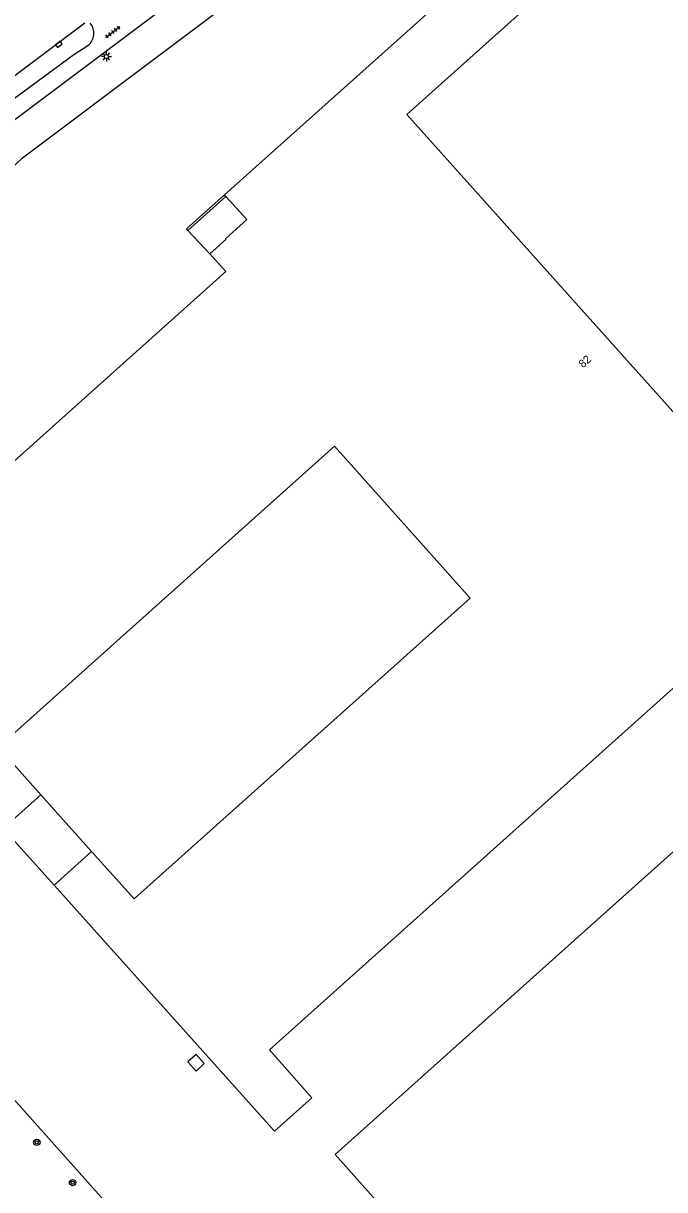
# Model space of a CAD drawing. Extents: x 130998 to 133001, y 398999 to 403002.
# Drawn here: x 131146.9 to 131227, y 399375.3 to 399521.1 of the extents above; entities that cross this region are included whole.
import ezdxf

# ---------------------------------------------------------------- set-up
doc = ezdxf.new("R2010")
doc.units = 0
for name, color, linetype in [('gg-afsc-hekwerk', 7, 'Continuous'), ('gg-afsc-muur', 7, 'Continuous'), ('gg-anno-huisnummerreeks BGT', 7, 'Continuous'), ('gg-bbg-bijgebouw', 7, 'Continuous'), ('gg-bbg-hoofdgebouw', 7, 'Continuous'), ('gg-bbg-luifel en loopbrug', 7, 'Continuous'), ('gg-bbg-onder overbouw', 7, 'Continuous'), ('gg-bbg-pand overbouw', 7, 'Continuous'), ('gg-knt-verharding', 7, 'Continuous'), ('gt-symb-boom', 7, 'Continuous'), ('gt-symb-kolk', 7, 'Continuous'), ('gt-symb-lichtmast', 7, 'Continuous'), ('gt-symb-tegel verharding', 7, 'Continuous')]:
    doc.layers.add(name, color=color, linetype=linetype)

# ---------------------------------------------------------------- blocks, each defined once
blk = doc.blocks.new('gt0-BOOM')
at = {"layer": 'gt-symb-boom'}
for radius in [0.4, 0.2]:
    blk.add_circle((0, 0), radius, dxfattribs=at)
blk = doc.blocks.new('gt0-KOLK')
at = {"layer": 'gt-symb-kolk'}
blk.add_lwpolyline([(0, 0), (0.37, 0), (0.37, 0.4), (-0.38, 0.4), (-0.38, 0), (0, 0)], dxfattribs=at)
blk = doc.blocks.new('gt0-LMAST')
at = {"layer": 'gt-symb-lichtmast'}
for p, q in [((-0.18, 0.17), (-0.45, 0.44)), ((-0.01, 0.25), (-0.01, 0.62)), ((0.17, 0.17), (0.44, 0.44)), ((-0.26, 0), (-0.63, 0)), ((-0.18, -0.18), (-0.45, -0.45)), ((-0.01, -0.25), (-0.01, -0.63)), ((0.44, -0.45), (0.17, -0.18)), ((0.24, 0), (0.62, 0))]:
    blk.add_line(p, q, dxfattribs=at)
blk.add_circle((-0.01, 0), 0.25, dxfattribs=at)
blk = doc.blocks.new('gt0-TEG1')
at = {"layer": 'gt-symb-tegel verharding'}
for p, q in [((-1.12, 0), (1.12, 0)), ((-0.9, -0.25), (-0.9, 0.25)), ((-0.45, -0.25), (-0.45, 0.25)), ((0, -0.25), (0, 0.25)), ((0.45, -0.25), (0.45, 0.25)), ((0.9, -0.25), (0.9, 0.25))]:
    blk.add_line(p, q, dxfattribs=at)

msp = doc.modelspace()

# ---------------------------------------------------------------- linework, layer by layer
at = {"layer": 'gg-afsc-hekwerk'}
msp.add_line((131205.38, 399319.97), (131145.57, 399386.69), dxfattribs=at)
for points in [[(131118.33, 399477.37), (131146.75, 399504.26), (131198.7, 399543.32), (131198.87, 399543.1)], [(131272.32, 399477.53), (131260.52, 399466.96), (131263.38, 399463.89), (131230.45, 399434.33), (131237.71, 399426.16), (131185.83, 399379.7), (131219.07, 399342.4), (131217.88, 399341.3), (131223.62, 399333.68), (131205.38, 399319.97)]]:
    msp.add_lwpolyline(points, dxfattribs=at)
at = {"layer": 'gg-afsc-muur'}
msp.add_line((131172.19, 399499.46), (131167.43, 399495.2), dxfattribs=at)
at = {"layer": 'gg-bbg-bijgebouw'}
msp.add_lwpolyline([(131168.47, 399392.19), (131167.43, 399391.27), (131168.45, 399390.13), (131169.48, 399391.05), (131168.47, 399392.19)], dxfattribs=at)
at = {"layer": 'gg-bbg-hoofdgebouw'}
msp.add_line((131172.19, 399499.46), (131172.02, 399499.64), dxfattribs=at)
for points in [[(131172.02, 399499.64), (131203.86, 399528.17), (131209.01, 399522.4), (131194.82, 399509.7), (131245.28, 399453.34), (131177.62, 399392.76), (131182.92, 399386.8), (131178.24, 399382.61), (131150.7, 399413.36)], [(131170.19, 399492.27), (131172.16, 399494.06), (131172.17, 399494.18), (131174.82, 399496.55), (131172.19, 399499.46)], [(131144.34, 399420.45), (131116.83, 399451.18), (131121.52, 399455.41), (131126.82, 399449.49), (131172.16, 399490.06), (131170.19, 399492.27)], [(131155.38, 399417.57), (131160.7, 399411.65), (131202.71, 399449.24), (131185.76, 399468.22), (131143.73, 399430.61), (131149.03, 399424.67)]]:
    msp.add_lwpolyline(points, dxfattribs=at)
at = {"layer": 'gg-bbg-luifel en loopbrug'}
msp.add_line((131167.43, 399495.2), (131170.19, 399492.27), dxfattribs=at)
msp.add_lwpolyline([(131167.43, 399495.2), (131167.27, 399495.38), (131172.02, 399499.64)], dxfattribs=at)
at = {"layer": 'gg-bbg-onder overbouw'}
for p, q in [((131149.03, 399424.67), (131144.34, 399420.45)), ((131150.7, 399413.36), (131155.38, 399417.57))]:
    msp.add_line(p, q, dxfattribs=at)
at = {"layer": 'gg-bbg-pand overbouw'}
for p, q in [((131155.38, 399417.57), (131149.03, 399424.67)), ((131150.7, 399413.36), (131144.34, 399420.45))]:
    msp.add_line(p, q, dxfattribs=at)
at = {"layer": 'gg-knt-verharding'}
for p, q in [((131113.68, 399484.96), (131168.67, 399526.25)), ((131119.17, 399494.63), (131154.56, 399521.17))]:
    msp.add_line(p, q, dxfattribs=at)
msp.add_lwpolyline([(131129.74, 399500), (131153.16, 399517.21), (131154.92, 399518.3)], dxfattribs=at)
msp.add_arc((131153.76, 399519.84), 1.93, 307.105, 40.5305, dxfattribs=at)

# ---------------------------------------------------------------- block references
at = {"layer": 'gt-symb-boom'}
for p in [(131148.55, 399381.22), (131153.02, 399376.18)]:
    msp.add_blockref('gt0-BOOM', p, dxfattribs=at)
at = {"layer": 'gt-symb-kolk', "rotation": -143.04987226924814}
msp.add_blockref('gt0-KOLK', (131151.18, 399518.62), dxfattribs=at)
at = {"layer": 'gt-symb-lichtmast'}
msp.add_blockref('gt0-LMAST', (131157.25, 399516.94), dxfattribs=at)
at = {"layer": 'gt-symb-tegel verharding', "rotation": 36.91570677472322}
msp.add_blockref('gt0-TEG1', (131158.05, 399520), dxfattribs=at)

# ---------------------------------------------------------------- texts
at = {"layer": 'gg-anno-huisnummerreeks BGT'}
msp.add_text('82', height=1, rotation=41.8, dxfattribs=at).set_placement((131216.82, 399477.96))

doc.saveas('drawing.dxf')
